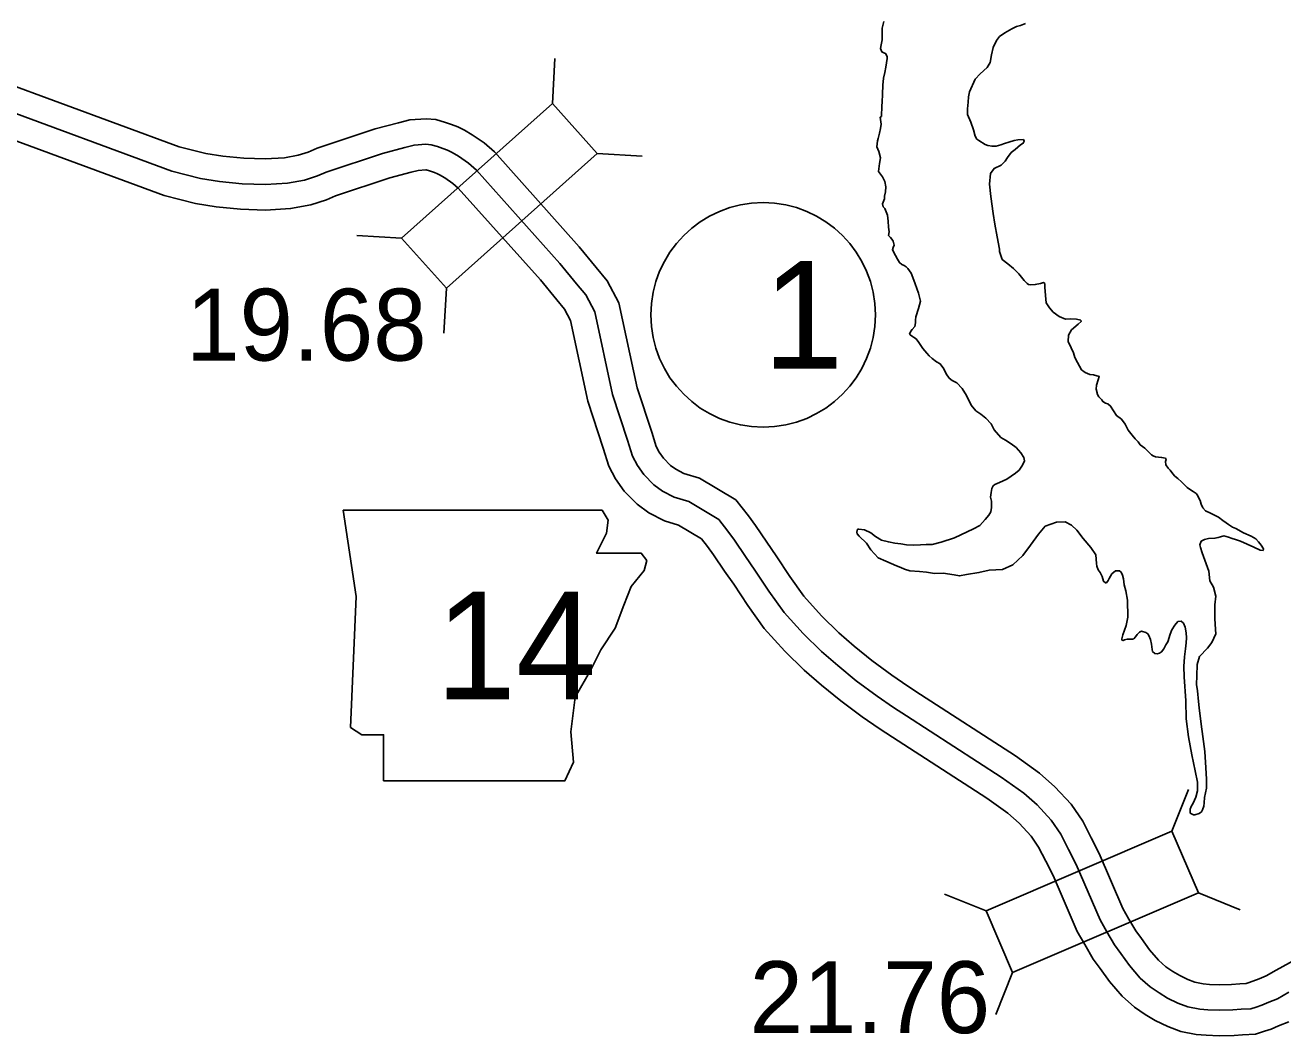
# Model space of a CAD drawing. Extents: x 31699 to 244310, y -8841 to 11474.
# Drawn here: x 143946 to 144438.7, y 1989.1 to 2385.1 of the extents above; entities that cross this region are included whole.
import ezdxf

# ---------------------------------------------------------------- set-up
doc = ezdxf.new("R2010")
doc.units = 0
for name, color, linetype in [('B_Logo', 7, 'Continuous'), ('G-ANNO-TEXT', 7, 'Continuous'), ('Level 55', 7, 'Continuous'), ('R_Border Notes', 7, 'Continuous'), ('R_Draft', 7, 'Continuous'), ('R_XS_EARTHWORK_STAGE1', 7, 'Continuous'), ('S_WALL', 7, 'Continuous')]:
    doc.layers.add(name, color=color, linetype=linetype)

msp = doc.modelspace()

# ---------------------------------------------------------------- linework, layer by layer
at = {"layer": 'B_Logo'}
msp.add_lwpolyline([(144440.98, 2006.21), (144436.62, 2003.66), (144433.17, 2002.27), (144430.52, 2001.16), (144428.27, 2000.38), (144426.14, 1999.68), (144422.34, 1999.55), (144419.08, 1999.29), (144413.81, 1999.14), (144409.27, 1999.33), (144406.12, 1999.61), (144401.44, 2000.53), (144397.54, 2002), (144393.5, 2003.94), (144390.2, 2005.95), (144386.75, 2008.3), (144382.82, 2011.77), (144378.6, 2016.64), (144375.24, 2021.39), (144372.72, 2024.75), (144369.76, 2029.91), (144367.07, 2034.54), (144357.75, 2056.28), (144354.71, 2062.11), (144351.67, 2068.2), (144347.9, 2073.68), (144342.39, 2079.6), (144337.17, 2084.25), (144328.39, 2090.51), (144291.26, 2114.46), (144286.2, 2117.84), (144279.72, 2122.27), (144271.6, 2128.28), (144264.36, 2134.17), (144257.99, 2139.74), (144250.79, 2146.76), (144243.3, 2155.05), (144237.29, 2163.36), (144231.87, 2171.61), (144228.24, 2176.89), (144223.86, 2183.3), (144221.33, 2186.86), (144217.71, 2191.47), (144206.04, 2198.42), (144200.27, 2200.19), (144195.62, 2202.59), (144192.31, 2205), (144188.37, 2209.01), (144185.84, 2212.57), (144183.97, 2216.21), (144181.93, 2222.52), (144176.14, 2240.45), (144169.1, 2272.85), (144165.65, 2279.4), (144161.97, 2283.82), (144155.42, 2291.78), (144122.75, 2328.36), (144119.7, 2331.05), (144115.72, 2333.72), (144113.22, 2335.21), (144111.47, 2336.12), (144109.66, 2336.75), (144107.51, 2337.52), (144105.03, 2338.28), (144103.02, 2338.44), (144098.36, 2338.1), (144094.7, 2337.17), (144086, 2334.88), (144063.97, 2327.57), (144060.46, 2326.04), (144055.48, 2324.42), (144048.76, 2323.17), (144040.1, 2322.69), (144031.01, 2323), (144022.12, 2323.86), (144014.69, 2325.07), (144003.43, 2327.88), (143932.7, 2354)], dxfattribs=at)
at = {"layer": 'G-ANNO-TEXT'}
msp.add_lwpolyline([(144070.6, 2195.1), (144075.68, 2161.27), (144073.42, 2109.95), (144077.94, 2107.13), (144086.39, 2107.13), (144086.39, 2089.08), (144157.45, 2089.08), (144160.83, 2096.42), (144159.71, 2108.26), (144161.4, 2121.79), (144167.6, 2132.51), (144171.55, 2140.4), (144177.19, 2148.86), (144180.57, 2157.88), (144183.39, 2165.22), (144188.47, 2171.42), (144189.59, 2175.37), (144187.34, 2178.19), (144169.86, 2178.19), (144173.8, 2186.08), (144174.37, 2191.16), (144172.03, 2195.05)], close=True, dxfattribs=at)
at = {"layer": 'Level 55'}
for points in [[(144485.23, 2041.95), (144436.05, 2014.91), (144432.2, 2012.66), (144429.36, 2011.52), (144426.96, 2010.51), (144425.07, 2009.86), (144424.36, 2009.62), (144421.78, 2009.54), (144418.54, 2009.28), (144413.87, 2009.14), (144409.92, 2009.31), (144407.54, 2009.52), (144404.19, 2010.18), (144401.47, 2011.21), (144398.28, 2012.74), (144395.62, 2014.36), (144392.9, 2016.21), (144389.94, 2018.82), (144386.48, 2022.81), (144383.33, 2027.28), (144381.08, 2030.27), (144378.42, 2034.91), (144376.03, 2039.03), (144366.79, 2060.57), (144363.62, 2066.66), (144360.3, 2073.29), (144355.72, 2079.95), (144349.4, 2086.75), (144343.42, 2092.08), (144334, 2098.79), (144296.75, 2122.82), (144291.8, 2126.13), (144285.51, 2130.42), (144277.73, 2136.18), (144270.8, 2141.82), (144264.78, 2147.09), (144258, 2153.7), (144251.09, 2161.35), (144245.52, 2169.04), (144240.17, 2177.19), (144236.49, 2182.55), (144232.06, 2189.02), (144229.34, 2192.85), (144224.43, 2199.11), (144210.13, 2207.63), (144204.06, 2209.49), (144200.89, 2211.12), (144198.87, 2212.6), (144196.06, 2215.45), (144194.41, 2217.77), (144193.24, 2220.06), (144191.44, 2225.6), (144185.81, 2243.06), (144178.59, 2276.31), (144174.01, 2285), (144169.67, 2290.19), (144163.02, 2298.29), (144129.81, 2335.47), (144125.82, 2338.99), (144121.07, 2342.17), (144118.09, 2343.95), (144115.44, 2345.32), (144112.99, 2346.18), (144110.65, 2347.01), (144106.92, 2348.15), (144103.07, 2348.47), (144096.74, 2348), (144092.2, 2346.85), (144083.15, 2344.47), (144060.39, 2336.92), (144056.91, 2335.4), (144053.01, 2334.13), (144047.57, 2333.12), (144039.99, 2332.7), (144031.66, 2332.99), (144023.4, 2333.78), (144016.71, 2334.87), (144006.39, 2337.45), (143936.22, 2363.36)], [(144441.04, 1994.66), (144436.98, 1993.02), (144434.08, 1991.81), (144431.46, 1990.91), (144427.93, 1989.74), (144422.9, 1989.56), (144419.61, 1989.31), (144413.75, 1989.13), (144408.61, 1989.35), (144404.71, 1989.7), (144398.69, 1990.88), (144393.61, 1992.8), (144388.73, 1995.14), (144384.78, 1997.54), (144380.6, 2000.39), (144375.7, 2004.72), (144370.72, 2010.47), (144367.16, 2015.5), (144364.35, 2019.24), (144361.09, 2024.92), (144358.12, 2030.05), (144348.71, 2052), (144345.81, 2057.56), (144343.03, 2063.11), (144340.08, 2067.41), (144335.39, 2072.44), (144330.93, 2076.42), (144322.77, 2082.23), (144285.77, 2106.1), (144280.6, 2109.56), (144273.92, 2114.13), (144265.47, 2120.38), (144257.91, 2126.52), (144251.2, 2132.39), (144243.58, 2139.82), (144235.52, 2148.74), (144229.05, 2157.68), (144223.57, 2166.04), (144219.99, 2171.24), (144215.66, 2177.58), (144213.31, 2180.88), (144210.99, 2183.84), (144201.96, 2189.22), (144196.48, 2190.9), (144190.36, 2194.05), (144185.76, 2197.4), (144180.68, 2202.56), (144177.27, 2207.37), (144174.71, 2212.36), (144172.41, 2219.44), (144166.47, 2237.85), (144159.62, 2269.4), (144157.3, 2273.81), (144154.27, 2277.44), (144147.83, 2285.28), (144115.69, 2321.25), (144113.59, 2323.11), (144110.36, 2325.27), (144108.35, 2326.47), (144107.5, 2326.91), (144106.32, 2327.32), (144104.37, 2328.02), (144103.13, 2328.4), (144102.98, 2328.41), (144099.97, 2328.19), (144097.2, 2327.49), (144088.85, 2325.29), (144067.55, 2318.22), (144064.01, 2316.68), (144057.95, 2314.71), (144049.96, 2313.22), (144040.2, 2312.68), (144030.36, 2313.02), (144020.84, 2313.93), (144012.67, 2315.26), (144000.48, 2318.31), (143929.18, 2344.64)]]:
    msp.add_lwpolyline(points, dxfattribs=at)
at = {"layer": 'R_Border Notes'}
msp.add_circle((144235.09, 2271.6), 44, dxfattribs=at)
at = {"layer": 'R_Draft'}
for points in [[(144292.9, 2265.19), (144293.42, 2265.87), (144294.47, 2267.02), (144294.85, 2268.5), (144294.76, 2269.57), (144294.87, 2270.77), (144295.95, 2274.13), (144296.7, 2276.94), (144295.98, 2280.14), (144294.71, 2283.79), (144293.8, 2286.24), (144293.11, 2287.9), (144291.74, 2289.81), (144291.13, 2290.4), (144290.38, 2290.93), (144289.44, 2291.38), (144288.56, 2292.1), (144287.67, 2293.48), (144286.98, 2294.87), (144285.74, 2297.12), (144285.99, 2298), (144286.37, 2298.87), (144286.01, 2300.47), (144285.53, 2301.26), (144284.99, 2301.92), (144284.24, 2302.71), (144284.48, 2304.18), (144284.25, 2305.98), (144284.14, 2308.32), (144283.77, 2310.65), (144282.72, 2313.3), (144282.17, 2313.96), (144281.82, 2315.15), (144282.59, 2317.04), (144282.64, 2318.11), (144283.01, 2319.85), (144283.17, 2321.72), (144282.8, 2323.85), (144281.9, 2325.64), (144280.33, 2327.82), (144280.74, 2330.96), (144281.04, 2333.1), (144280.46, 2335.63), (144279.63, 2337.42), (144279.85, 2339.76), (144280.17, 2340.7), (144280.67, 2342.85), (144281.04, 2344.59), (144281.34, 2346.26), (144280.96, 2349.06), (144281.42, 2349.34), (144281.55, 2353.48), (144281.79, 2354.95), (144281.87, 2358.09), (144282.01, 2361.56), (144282.3, 2364.31), (144282.79, 2366.59), (144283.15, 2368.66), (144283.39, 2370.34), (144283.69, 2372.08), (144283.68, 2372.88), (144283.06, 2373.94), (144282.59, 2374.13), (144281.65, 2374.65), (144281.09, 2375.91), (144281.4, 2377.38), (144281.76, 2379.39), (144281.72, 2381.79), (144281.75, 2383.93), (144282.38, 2386.48)], [(144337.85, 2385.75), (144335.86, 2384.91), (144334.33, 2384.55), (144332.54, 2383.72), (144329.77, 2382.07), (144327.73, 2380.63), (144326.48, 2379.08), (144325.2, 2376.38), (144324.58, 2373.44), (144324.03, 2370.49), (144322.87, 2368.46), (144320.17, 2366.02), (144318.21, 2363.91), (144315.89, 2359), (144315.59, 2356.99), (144315.43, 2354.92), (144315.14, 2352.38), (144315.18, 2350.17), (144316.5, 2347.12), (144317.48, 2344.13), (144318.2, 2341.61), (144318.75, 2340.48), (144319.56, 2339.96), (144322.06, 2338.4), (144323.13, 2337.95), (144324.81, 2337.65), (144326.41, 2337.74), (144328.27, 2338.17), (144329.66, 2338.73), (144331.32, 2339.29), (144333.38, 2339.93), (144334.84, 2340.15), (144337.04, 2340.26), (144337.38, 2339.66), (144337, 2338.86), (144335.87, 2338.24), (144333.77, 2336.33), (144332.26, 2335.17), (144330.89, 2333.21), (144329.91, 2331.79), (144328.41, 2330.23), (144325.56, 2328.91), (144324.12, 2327.02), (144323.73, 2322.81), (144324.28, 2318.01), (144325.2, 2311.28), (144325.81, 2307.15), (144326.76, 2302.22), (144327.65, 2297.36), (144327.66, 2296.43), (144328.16, 2294.84), (144328.78, 2293.31), (144330.95, 2291.61), (144333.18, 2289.71), (144335.29, 2287.68), (144337.4, 2285.11), (144338.49, 2283.86), (144339.1, 2283.54), (144339.9, 2283.42), (144341.7, 2283.45), (144343.7, 2283.88), (144344.96, 2284.24), (144345.43, 2283.84), (144345.46, 2282.44), (144345.65, 2279.17), (144345.96, 2276.37), (144347.27, 2274.32), (144348.77, 2272.68), (144351.13, 2270.92), (144353.55, 2269.89), (144355.49, 2269.99), (144357.82, 2269.9), (144359.56, 2269.59)], [(144359.56, 2269.59), (144359.71, 2269.06), (144358.46, 2267.9), (144355.96, 2265.72), (144354.66, 2263.7), (144354.64, 2261.16), (144355.82, 2258.64), (144356.72, 2256.72), (144357.22, 2254.86), (144358.25, 2252.88), (144359.77, 2250.1), (144361.26, 2248.99), (144363.07, 2248.28), (144364.54, 2248.11), (144366.76, 2247.48), (144366.31, 2246.2), (144365.68, 2244.12), (144365.58, 2242.45), (144365.94, 2241.05), (144366.01, 2240.79), (144366.08, 2240.45), (144366.63, 2239.46), (144367.72, 2238.28), (144368.13, 2237.62), (144369.21, 2237.04), (144370.15, 2236.78), (144371.23, 2235.87), (144373.57, 2232.17), (144375.53, 2230.73), (144376.96, 2228.82), (144378.07, 2226.43), (144379.71, 2224.53), (144380.8, 2223.01), (144381.95, 2221.83), (144382.78, 2220.7), (144384.67, 2219.33), (144385.41, 2218.61), (144386.16, 2217.82), (144387.25, 2216.71), (144387.86, 2216.32), (144388.8, 2216), (144389.93, 2215.88), (144391.2, 2215.77), (144392.68, 2215.46), (144392.95, 2214.93), (144392.77, 2214.13), (144392.79, 2212.79), (144393.81, 2211.48), (144394.49, 2210.82), (144395.65, 2209.37), (144396.4, 2208.45), (144397.56, 2207.47), (144398.98, 2206.15), (144400.13, 2205.04), (144401.22, 2203.99), (144402.1, 2203.34), (144403.52, 2202.42), (144404.73, 2201.58), (144405.21, 2200.92), (144405.69, 2200.06), (144406.25, 2198.86), (144406.67, 2197.4), (144407.3, 2195.94), (144408.39, 2194.89), (144410.34, 2193.93), (144413.5, 2192.31), (144415.13, 2191.07), (144416.48, 2190.09), (144417.36, 2189.44), (144418.98, 2188.4), (144420.32, 2187.88), (144423.22, 2186.26), (144426.25, 2184.91), (144428.07, 2183.88), (144429.22, 2182.63), (144430.24, 2181.44), (144431.14, 2179.92), (144430.95, 2179.32), (144429.81, 2179.36), (144427.39, 2180.59), (144424.7, 2181.75), (144422.08, 2182.91), (144420.2, 2183.54), (144418.85, 2184.05), (144417.38, 2184.56), (144415.57, 2185.07), (144414.3, 2184.64), (144413.37, 2184.43), (144412.11, 2184.07), (144409.51, 2183.96), (144407.98, 2183.6), (144406.73, 2182.91), (144406.22, 2181.5), (144406.37, 2180.5), (144407.14, 2178.38), (144409.74, 2171.15), (144410.07, 2167.41), (144411.58, 2164.9), (144412.38, 2161.37), (144412.1, 2158.03), (144411.99, 2152.69)], [(144365.44, 2177.54), (144363.52, 2180.52), (144360.52, 2184), (144357.93, 2187.23), (144355.96, 2189.27), (144353.47, 2190.49), (144350.07, 2190.44), (144345.63, 2188.76), (144343.01, 2185.64), (144339.88, 2181.38), (144336.88, 2177.39), (144332.87, 2173.72), (144328.9, 2171.85), (144323.7, 2171.56), (144319.65, 2170.63), (144314.72, 2169.88), (144312.06, 2169.36), (144309.99, 2169.73), (144305.57, 2170.39), (144302.23, 2170.33), (144299.16, 2170.81), (144296.35, 2171.03), (144292.54, 2171.37), (144290.46, 2172), (144288.98, 2172.65), (144287.37, 2173.22), (144283.13, 2175.08), (144280.17, 2176.37), (144277.25, 2179.53), (144275.53, 2182.1), (144272.75, 2184.86), (144271.93, 2185.78), (144271.79, 2186.51), (144272.1, 2187.58), (144272.63, 2187.59), (144274.84, 2187.43), (144277.26, 2186.27), (144279.09, 2184.83), (144281.52, 2183.34), (144284.2, 2182.65), (144286.68, 2182.22), (144289.09, 2181.86), (144291.29, 2181.5), (144293.9, 2181.34), (144296.77, 2181.52), (144298.9, 2181.63), (144301.3, 2181.67), (144304.82, 2182.6), (144310, 2184.29), (144317.55, 2187.75), (144319.93, 2189.06), (144322.09, 2191.43), (144323.46, 2193.19), (144324.24, 2194.48), (144324.61, 2196.08), (144324.59, 2196.95), (144324.5, 2198.55), (144324.14, 2200.22), (144324.44, 2201.96), (144324.74, 2203.63), (144325.26, 2204.64), (144325.85, 2205.12), (144327.71, 2205.89), (144330.62, 2207.2), (144333.98, 2209.6), (144335.36, 2210.76), (144336.66, 2212.78), (144337.5, 2214.4), (144337.28, 2215.73), (144336.05, 2217.51), (144334.21, 2219.62), (144332.31, 2221.12), (144330.09, 2222.49), (144328.27, 2223.52), (144325.54, 2226.62), (144324.37, 2228.93), (144322.39, 2231.17), (144320.37, 2232.67), (144318.41, 2234.04), (144316.57, 2236.21), (144314.7, 2239.99), (144313.05, 2242.7), (144310.94, 2245), (144309.12, 2245.9), (144307.91, 2246.82), (144306.81, 2248.47), (144305.91, 2250.52), (144304.47, 2252.37), (144303.06, 2253.15), (144301.37, 2254.45), (144300.15, 2255.5), (144299.19, 2256.55), (144297.69, 2258.46), (144296.87, 2259.65), (144296.12, 2260.77), (144295.02, 2262.16), (144294.01, 2262.88), (144293.67, 2263.14), (144292.73, 2263.79), (144292.46, 2264.05), (144292.9, 2265.19)], [(144411.99, 2152.69), (144412.34, 2148.35), (144412.5, 2146.62), (144410.89, 2143.19), (144409.13, 2141.02), (144406.05, 2137.76), (144405.1, 2134.61), (144404.98, 2130.2), (144404.91, 2126.73), (144405.22, 2124.26), (144405.62, 2120.13), (144405.93, 2117.6), (144406.71, 2111.27), (144407.39, 2106.47), (144408.1, 2100.6), (144408.54, 2094.14), (144408.75, 2089.73), (144408.82, 2086.19), (144408.01, 2082.51), (144407.92, 2080.44), (144407.74, 2079.16), (144407.16, 2077.69), (144406.78, 2076.94), (144405.92, 2076.2), (144404.19, 2075.7), (144403.66, 2075.76), (144402.92, 2076.08), (144402.45, 2076.4), (144402.35, 2077.94), (144402.74, 2078.95), (144403.51, 2080.29), (144404.67, 2082.58), (144405.23, 2085.13), (144405.24, 2088.47), (144404.36, 2093), (144402.98, 2099.18), (144401.73, 2106.24), (144400.8, 2113.37), (144400.74, 2120.38), (144400.05, 2129.78), (144399.91, 2133.85), (144400.11, 2137.6), (144400.52, 2140.81), (144400.82, 2143.08), (144400.98, 2145.02), (144400.81, 2147.09), (144400.37, 2149.22), (144399.81, 2150.81), (144398.86, 2151.6), (144397.6, 2151.51), (144396.42, 2150.02), (144395.25, 2148.2), (144394.55, 2146.45), (144393.6, 2143.5), (144392.82, 2142.35), (144392.05, 2140.73), (144391.2, 2139.52), (144390.41, 2139.04), (144389.41, 2138.75), (144388.54, 2138.87), (144387.59, 2139.72), (144387.51, 2140.52), (144387.28, 2142.59), (144386.84, 2144.38), (144386.15, 2146.04), (144385.8, 2146.64), (144384.99, 2147.22), (144383.38, 2147.66), (144382.59, 2147.32), (144381.67, 2146.37), (144380.95, 2145.49), (144380.3, 2144.74), (144379.83, 2144.53), (144377.7, 2144.5), (144376.7, 2144.28), (144376.11, 2144), (144375.64, 2144.19), (144375.63, 2144.73), (144376, 2146.27), (144377.34, 2149.9), (144377.95, 2153.11), (144377.83, 2159.79), (144377.17, 2163.45), (144376.59, 2165.78), (144376.28, 2168.18), (144375.93, 2169.57), (144375.37, 2170.77), (144374.7, 2171.29), (144373.16, 2171.33), (144371.65, 2170.1), (144370.68, 2168.35), (144370.22, 2167.47), (144369.57, 2166.59), (144369.17, 2166.59), (144368.43, 2167.24), (144367.86, 2169.1), (144367.1, 2170.69), (144366.28, 2171.75), (144365.79, 2173.14), (144365.7, 2174.14), (144365.44, 2177.54)]]:
    msp.add_lwpolyline(points, dxfattribs=at)
at = {"layer": 'R_XS_EARTHWORK_STAGE1'}
for p, q in [((144152.53, 2354.46), (144153.52, 2372.04)), ((144170.12, 2334.78), (144187.69, 2333.79)), ((144093.47, 2301.7), (144075.9, 2302.69)), ((144111.06, 2282.01), (144110.07, 2264.44)), ((144395.23, 2069.36), (144401.77, 2085.7)), ((144405.63, 2045.1), (144421.98, 2038.56)), ((144322.44, 2038.15), (144306.1, 2044.68)), ((144332.84, 2013.89), (144326.31, 1997.54))]:
    msp.add_line(p, q, dxfattribs=at)
for points in [[(144111.06, 2282.01), (144170.12, 2334.78), (144152.53, 2354.46), (144093.47, 2301.7)], [(144395.23, 2069.36), (144322.44, 2038.15), (144332.84, 2013.89), (144405.63, 2045.1)]]:
    msp.add_lwpolyline(points, close=True, dxfattribs=at)

# ---------------------------------------------------------------- texts
at = {"layer": 'G-ANNO-TEXT'}
msp.add_text('14', height=42.24, dxfattribs=at).set_placement((144106.83, 2120.91))
at = {"layer": 'R_Border Notes'}
msp.add_text('1', height=42.24, dxfattribs=at).set_placement((144235.09, 2250.48))
at = {"layer": 'S_WALL'}
for s, p in [('19.68', (144009.04, 2253.69)), ('21.76', (144229.79, 1990.2))]:
    msp.add_text(s, height=28.16, dxfattribs=at).set_placement(p)

doc.saveas('drawing.dxf')
